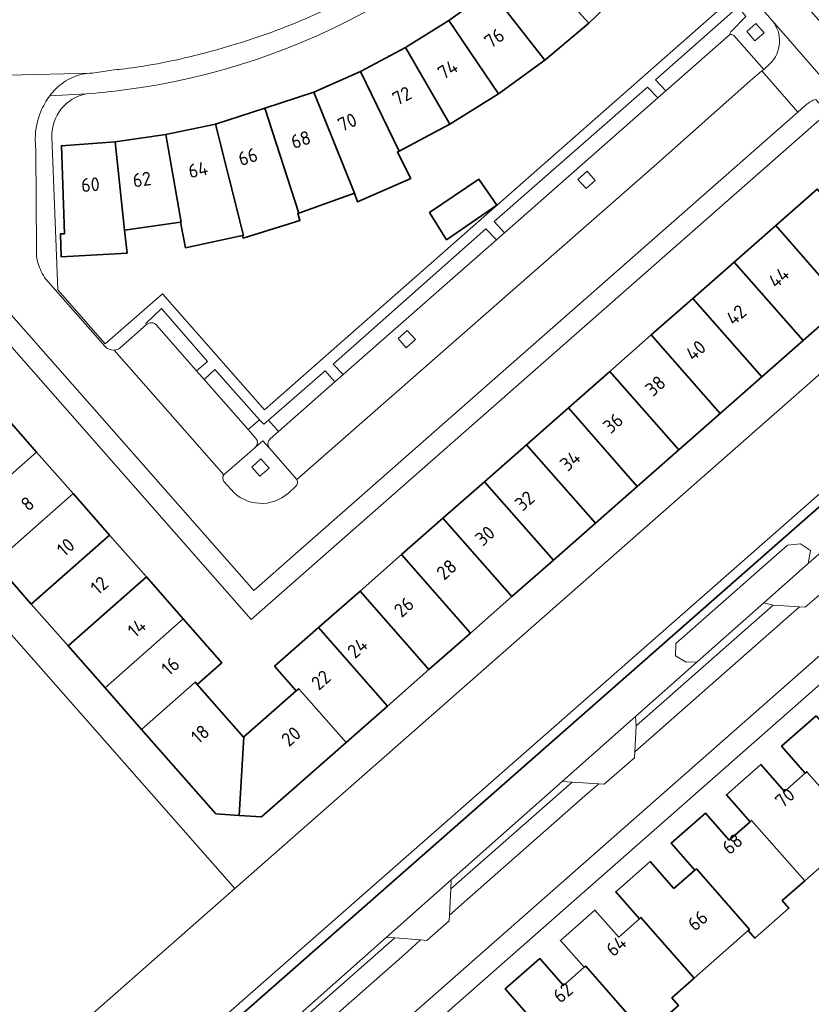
# Model space of a CAD drawing. Extents: x 150256 to 156914, y 461459 to 469481.
# Tile 544 of 656: x 154264 to 154341, y 467739 to 467836. Entities that reach past the tile are written whole.
import ezdxf
from ezdxf.enums import TextEntityAlignment as Align

# ---------------------------------------------------------------- set-up
doc = ezdxf.new("R2010")
doc.units = 0
doc.header["$LTSCALE"] = 0.75
for name, color, linetype, lineweight in [('B-RO-GK-BESCHOEIING-G', 251, 'GK-BESCHOEIING', 35), ('B-RO-GR-GROENVOORZIENING-GV', 251, 'CONTINUOUS', 18), ('B-RO-GR-HAAG-GV', 251, 'CONTINUOUS', 13), ('B-RO-IE-TERREINAFSCHEIDING_KUNSTMATIG_MUUR-G', 251, 'IE-TERREINAFSCHEIDING-KUNSTMATIG-DICHT', 18), ('B-RO-OG-BEBOUWING-GV', 6, 'CONTINUOUS', 35), ('B-RO-OG-BEBOUWING-T18', 1, 'CONTINUOUS', 18), ('B-RO-OG-TERREIN_CULTUURSCHEIDING-GV', 251, 'CONTINUOUS', 18), ('B-RO-OG-WATER_SLOOT-GV', 251, 'CONTINUOUS', 18), ('B-RO-VH-VERHARDING_BETONSTRAATSTEEN-GV', 251, 'CONTINUOUS', 18), ('B-RO-VH-VERHARDING_TEGEL-GV', 251, 'CONTINUOUS', 18)]:
    doc.layers.add(name, color=color, linetype=linetype, lineweight=lineweight)
doc.styles.add('NLCS-ISO-M200-T18', font='NLCS-ISO.ttf', dxfattribs={"height": 360})
doc.linetypes.add('GK-BESCHOEIING', pattern='A,30,-5,[1,NLCS.SHX,S=1,R=0,X=0,Y=0],-5', length=40)
doc.linetypes.add('IE-TERREINAFSCHEIDING-KUNSTMATIG-DICHT', pattern='A,8,-1,[82,NLCS.SHX,S=0.75,R=90,X=0,Y=0],-1', length=10)

msp = doc.modelspace()

# ---------------------------------------------------------------- linework, layer by layer
at = {"layer": 'B-RO-GK-BESCHOEIING-G'}
msp.add_lwpolyline([(154272.106, 467726.787), (154361.518, 467805.362)], dxfattribs=at)
msp.add_lwpolyline([(154272.106, 467726.787), (154361.518, 467805.362)], dxfattribs=at)
at = {"layer": 'B-RO-GR-GROENVOORZIENING-GV'}
for points in [[(154333.074, 467834.241), (154333.245, 467834.577), (154334.713, 467836.092), (154333.968, 467837.029), (154325.883, 467829.894), (154326.903, 467828.813)], [(154333.074, 467834.241), (154333.245, 467834.577), (154334.713, 467836.092), (154333.968, 467837.029), (154325.883, 467829.894), (154326.903, 467828.813)], [(154336.5, 467834.498), (154335.705, 467835.396), (154334.806, 467834.6), (154335.6, 467833.702)], [(154336.5, 467834.498), (154335.705, 467835.396), (154334.806, 467834.6), (154335.6, 467833.702)], [(154326.112, 467828.118), (154325.108, 467829.161), (154310.094, 467816.017), (154311.117, 467814.931)], [(154326.112, 467828.118), (154325.108, 467829.161), (154310.094, 467816.017), (154311.117, 467814.931)], [(154319.999, 467820.049), (154319.204, 467820.947), (154318.305, 467820.151), (154319.099, 467819.253)], [(154319.999, 467820.049), (154319.204, 467820.947), (154318.305, 467820.151), (154319.099, 467819.253)], [(154295.349, 467801.063), (154310.323, 467814.232), (154309.289, 467815.317), (154294.37, 467802.066)], [(154295.349, 467801.063), (154310.323, 467814.232), (154309.289, 467815.317), (154294.37, 467802.066)], [(154302.406, 467804.487), (154301.611, 467805.385), (154300.712, 467804.589), (154301.506, 467803.691)], [(154302.406, 467804.487), (154301.611, 467805.385), (154300.712, 467804.589), (154301.506, 467803.691)], [(154286.055, 467795.672), (154287.176, 467796.647), (154282.793, 467801.565), (154281.763, 467800.577)], [(154286.055, 467795.672), (154287.176, 467796.647), (154282.793, 467801.565), (154281.763, 467800.577)], [(154289.012, 467795.491), (154294.532, 467800.345), (154293.573, 467801.417), (154288.028, 467796.594)], [(154289.012, 467795.491), (154294.532, 467800.345), (154293.573, 467801.417), (154288.028, 467796.594)], [(154288.092, 467791.908), (154287.297, 467792.806), (154286.398, 467792.01), (154287.192, 467791.112)], [(154288.092, 467791.908), (154287.297, 467792.806), (154286.398, 467792.01), (154287.192, 467791.112)]]:
    msp.add_lwpolyline(points, close=True, dxfattribs=at)
for points in [[(154281.011, 467801.437), (154282.085, 467802.326), (154277.565, 467807.533), (154276.03, 467806.05), (154276.119, 467805.952)], [(154281.011, 467801.437), (154282.085, 467802.326), (154277.565, 467807.533), (154276.03, 467806.05), (154276.119, 467805.952)], [(154277.102, 467805.904), (154281.011, 467801.437)], [(154277.102, 467805.904), (154281.011, 467801.437)]]:
    msp.add_lwpolyline(points, dxfattribs=at)
msp.add_lwpolyline([(154276.119, 467805.952, -0.408921), (154277.102, 467805.904)], format="xyb", dxfattribs=at)
msp.add_lwpolyline([(154276.119, 467805.952, -0.408921), (154277.102, 467805.904)], format="xyb", dxfattribs=at)
at = {"layer": 'B-RO-GR-HAAG-GV'}
for points in [[(154333.074, 467834.241), (154333.245, 467834.577), (154334.713, 467836.092), (154333.968, 467837.029), (154325.883, 467829.894), (154326.903, 467828.813)], [(154333.074, 467834.241), (154333.245, 467834.577), (154334.713, 467836.092), (154333.968, 467837.029), (154325.883, 467829.894), (154326.903, 467828.813)], [(154311.117, 467814.931), (154326.112, 467828.118), (154325.108, 467829.161), (154310.094, 467816.017)], [(154311.117, 467814.931), (154326.112, 467828.118), (154325.108, 467829.161), (154310.094, 467816.017)], [(154295.349, 467801.063), (154310.323, 467814.232), (154309.289, 467815.317), (154294.37, 467802.066)], [(154295.349, 467801.063), (154310.323, 467814.232), (154309.289, 467815.317), (154294.37, 467802.066)], [(154281.763, 467800.577), (154286.055, 467795.672), (154287.176, 467796.647), (154282.793, 467801.565)], [(154281.763, 467800.577), (154286.055, 467795.672), (154287.176, 467796.647), (154282.793, 467801.565)], [(154289.012, 467795.491), (154294.532, 467800.345), (154293.573, 467801.417), (154288.028, 467796.594)], [(154289.012, 467795.491), (154294.532, 467800.345), (154293.573, 467801.417), (154288.028, 467796.594)]]:
    msp.add_lwpolyline(points, close=True, dxfattribs=at)
msp.add_lwpolyline([(154277.102, 467805.904), (154281.011, 467801.437), (154282.085, 467802.326), (154277.565, 467807.533), (154276.03, 467806.05), (154276.119, 467805.952)], dxfattribs=at)
msp.add_lwpolyline([(154277.102, 467805.904), (154281.011, 467801.437), (154282.085, 467802.326), (154277.565, 467807.533), (154276.03, 467806.05), (154276.119, 467805.952)], dxfattribs=at)
msp.add_lwpolyline([(154276.119, 467805.952, -0.408921), (154277.102, 467805.904)], format="xyb", dxfattribs=at)
msp.add_lwpolyline([(154276.119, 467805.952, -0.408921), (154277.102, 467805.904)], format="xyb", dxfattribs=at)
at = {"layer": 'B-RO-IE-TERREINAFSCHEIDING_KUNSTMATIG_MUUR-G'}
msp.add_lwpolyline([(154244.198, 467796.833), (154284.754, 467750.81), (154355.058, 467812.634)], dxfattribs=at)
msp.add_lwpolyline([(154244.198, 467796.833), (154284.754, 467750.81), (154355.058, 467812.634)], dxfattribs=at)
at = {"layer": 'B-RO-OG-BEBOUWING-GV'}
for points in [[(154319.371, 467835.414), (154323.384, 467839.295), (154317.163, 467845.31), (154313.57, 467841.826)], [(154319.371, 467835.414), (154323.384, 467839.295), (154317.163, 467845.31), (154313.57, 467841.826)], [(154319.371, 467835.414), (154313.57, 467841.826), (154309.749, 467838.628), (154315.051, 467831.818)], [(154319.371, 467835.414), (154313.57, 467841.826), (154309.749, 467838.628), (154315.051, 467831.818)], [(154305.688, 467835.681), (154310.532, 467828.528), (154315.051, 467831.818), (154309.749, 467838.628)], [(154305.688, 467835.681), (154310.532, 467828.528), (154315.051, 467831.818), (154309.749, 467838.628)], [(154301.447, 467833.035), (154305.779, 467825.553), (154310.532, 467828.528), (154305.688, 467835.681)], [(154301.447, 467833.035), (154305.779, 467825.553), (154310.532, 467828.528), (154305.688, 467835.681)], [(154301.447, 467833.035), (154297.035, 467830.691), (154300.822, 467822.902), (154305.779, 467825.553)], [(154301.447, 467833.035), (154297.035, 467830.691), (154300.822, 467822.902), (154305.779, 467825.553)], [(154300.822, 467822.902), (154297.035, 467830.691), (154292.475, 467828.666), (154296.449, 467818.792), (154296.74, 467817.947), (154301.957, 467820.243), (154300.652, 467822.826)], [(154300.822, 467822.902), (154297.035, 467830.691), (154292.475, 467828.666), (154296.449, 467818.792), (154296.74, 467817.947), (154301.957, 467820.243), (154300.652, 467822.826)], [(154296.449, 467818.792), (154292.475, 467828.666), (154287.673, 467827.105), (154291.006, 467816.85)], [(154296.449, 467818.792), (154292.475, 467828.666), (154287.673, 467827.105), (154291.006, 467816.85)], [(154285.496, 467814.652), (154285.577, 467814.408), (154291.118, 467816.137), (154290.902, 467816.813), (154291.006, 467816.85), (154287.673, 467827.105), (154282.868, 467825.543), (154285.591, 467814.675)], [(154285.496, 467814.652), (154285.577, 467814.408), (154291.118, 467816.137), (154290.902, 467816.813), (154291.006, 467816.85), (154287.673, 467827.105), (154282.868, 467825.543), (154285.591, 467814.675)], [(154285.496, 467814.652), (154285.591, 467814.675), (154282.868, 467825.543), (154277.984, 467824.527), (154279.515, 467815.98), (154279.445, 467815.97), (154279.928, 467813.464)], [(154285.496, 467814.652), (154285.591, 467814.675), (154282.868, 467825.543), (154277.984, 467824.527), (154279.515, 467815.98), (154279.445, 467815.97), (154279.928, 467813.464)], [(154273.965, 467815.186), (154273.047, 467823.815), (154267.787, 467823.445), (154268.086, 467814.838), (154267.69, 467814.815), (154267.768, 467812.568), (154274.203, 467812.949)], [(154273.965, 467815.186), (154273.047, 467823.815), (154267.787, 467823.445), (154268.086, 467814.838), (154267.69, 467814.815), (154267.768, 467812.568), (154274.203, 467812.949)], [(154273.047, 467823.815), (154273.965, 467815.186), (154279.445, 467815.97), (154279.515, 467815.98), (154277.984, 467824.527)], [(154273.047, 467823.815), (154273.965, 467815.186), (154279.445, 467815.97), (154279.515, 467815.98), (154277.984, 467824.527)], [(154310.374, 467817.642), (154308.618, 467820.156), (154303.782, 467816.908), (154305.454, 467814.238)], [(154310.374, 467817.642), (154308.618, 467820.156), (154303.782, 467816.908), (154305.454, 467814.238)], [(154337.642, 467815.629), (154344.378, 467807.956), (154348.432, 467811.523), (154341.698, 467819.196)], [(154337.642, 467815.629), (154344.378, 467807.956), (154348.432, 467811.523), (154341.698, 467819.196)], [(154333.587, 467812.063), (154340.323, 467804.39), (154344.378, 467807.956), (154337.642, 467815.629)], [(154333.587, 467812.063), (154340.323, 467804.39), (154344.378, 467807.956), (154337.642, 467815.629)], [(154329.532, 467808.497), (154336.269, 467800.824), (154340.323, 467804.39), (154333.587, 467812.063)], [(154329.532, 467808.497), (154336.269, 467800.824), (154340.323, 467804.39), (154333.587, 467812.063)], [(154336.269, 467800.824), (154329.532, 467808.497), (154325.477, 467804.93), (154332.214, 467797.257)], [(154336.269, 467800.824), (154329.532, 467808.497), (154325.477, 467804.93), (154332.214, 467797.257)], [(154332.214, 467797.257), (154325.477, 467804.93), (154321.422, 467801.364), (154328.159, 467793.691)], [(154332.214, 467797.257), (154325.477, 467804.93), (154321.422, 467801.364), (154328.159, 467793.691)], [(154328.159, 467793.691), (154321.422, 467801.364), (154317.367, 467797.798), (154324.104, 467790.124)], [(154328.159, 467793.691), (154321.422, 467801.364), (154317.367, 467797.798), (154324.104, 467790.124)], [(154324.104, 467790.124), (154317.367, 467797.798), (154313.267, 467794.192), (154320.005, 467786.518)], [(154324.104, 467790.124), (154317.367, 467797.798), (154313.267, 467794.192), (154320.005, 467786.518)], [(154261.782, 467797.541), (154254.129, 467790.791), (154257.696, 467786.736), (154265.349, 467793.486)], [(154261.782, 467797.541), (154254.129, 467790.791), (154257.696, 467786.736), (154265.349, 467793.486)], [(154320.005, 467786.518), (154313.267, 467794.192), (154309.16, 467790.58), (154315.898, 467782.906)], [(154320.005, 467786.518), (154313.267, 467794.192), (154309.16, 467790.58), (154315.898, 467782.906)], [(154261.276, 467782.667), (154268.93, 467789.416), (154265.349, 467793.486), (154257.696, 467786.736)], [(154261.276, 467782.667), (154268.93, 467789.416), (154265.349, 467793.486), (154257.696, 467786.736)], [(154315.898, 467782.906), (154309.16, 467790.58), (154305.105, 467787.014), (154311.843, 467779.339)], [(154315.898, 467782.906), (154309.16, 467790.58), (154305.105, 467787.014), (154311.843, 467779.339)], [(154268.93, 467789.416), (154261.276, 467782.667), (154264.843, 467778.614), (154272.496, 467785.363)], [(154268.93, 467789.416), (154261.276, 467782.667), (154264.843, 467778.614), (154272.496, 467785.363)], [(154301.05, 467783.447), (154307.788, 467775.773), (154311.843, 467779.339), (154305.105, 467787.014)], [(154301.05, 467783.447), (154307.788, 467775.773), (154311.843, 467779.339), (154305.105, 467787.014)], [(154268.442, 467774.522), (154276.096, 467781.272), (154272.496, 467785.363), (154264.843, 467778.614)], [(154268.442, 467774.522), (154276.096, 467781.272), (154272.496, 467785.363), (154264.843, 467778.614)], [(154296.995, 467779.882), (154303.734, 467772.206), (154307.788, 467775.773), (154301.05, 467783.447)], [(154296.995, 467779.882), (154303.734, 467772.206), (154307.788, 467775.773), (154301.05, 467783.447)], [(154276.096, 467781.272), (154268.442, 467774.522), (154272.056, 467770.415), (154279.71, 467777.164)], [(154276.096, 467781.272), (154268.442, 467774.522), (154272.056, 467770.415), (154279.71, 467777.164)], [(154303.734, 467772.206), (154296.995, 467779.882), (154292.94, 467776.315), (154299.679, 467768.64)], [(154303.734, 467772.206), (154296.995, 467779.882), (154292.94, 467776.315), (154299.679, 467768.64)], [(154275.629, 467766.353), (154280.88, 467770.984), (154281.079, 467770.757), (154283.489, 467772.869), (154279.71, 467777.164), (154272.056, 467770.415)], [(154275.629, 467766.353), (154280.88, 467770.984), (154281.079, 467770.757), (154283.489, 467772.869), (154279.71, 467777.164), (154272.056, 467770.415)], [(154295.624, 467765.073), (154299.679, 467768.64), (154292.94, 467776.315), (154288.638, 467772.532), (154290.753, 467770.124), (154291, 467770.34)], [(154295.624, 467765.073), (154299.679, 467768.64), (154292.94, 467776.315), (154288.638, 467772.532), (154290.753, 467770.124), (154291, 467770.34)], [(154281.079, 467770.757), (154280.88, 467770.984), (154275.629, 467766.353), (154282.894, 467758.096), (154285.178, 467757.951), (154285.635, 467765.634), (154285.599, 467765.602)], [(154281.079, 467770.757), (154280.88, 467770.984), (154275.629, 467766.353), (154282.894, 467758.096), (154285.178, 467757.951), (154285.635, 467765.634), (154285.599, 467765.602)], [(154285.178, 467757.951), (154287.368, 467757.811), (154295.624, 467765.073), (154291, 467770.34), (154290.753, 467770.124), (154285.635, 467765.634)], [(154285.178, 467757.951), (154287.368, 467757.811), (154295.624, 467765.073), (154291, 467770.34), (154290.753, 467770.124), (154285.635, 467765.634)], [(154346.244, 467767.087), (154343.908, 467765.036), (154341.593, 467767.673), (154338.222, 467764.714), (154340.538, 467762.077), (154340.691, 467762.212), (154345.89, 467756.299), (154345.77, 467756.193), (154346.427, 467755.446), (154349.737, 467758.356), (154349.089, 467759.103), (154351.435, 467761.183)], [(154346.244, 467767.087), (154343.908, 467765.036), (154341.593, 467767.673), (154338.222, 467764.714), (154340.538, 467762.077), (154340.691, 467762.212), (154345.89, 467756.299), (154345.77, 467756.193), (154346.427, 467755.446), (154349.737, 467758.356), (154349.089, 467759.103), (154351.435, 467761.183)], [(154345.77, 467756.193), (154345.89, 467756.299), (154340.691, 467762.212), (154340.538, 467762.077), (154338.501, 467760.289), (154336.186, 467762.926), (154332.819, 467759.97), (154335.135, 467757.333), (154335.281, 467757.461), (154340.484, 467751.544)], [(154345.77, 467756.193), (154345.89, 467756.299), (154340.691, 467762.212), (154340.538, 467762.077), (154338.501, 467760.289), (154336.186, 467762.926), (154332.819, 467759.97), (154335.135, 467757.333), (154335.281, 467757.461), (154340.484, 467751.544)], [(154329.725, 467752.583), (154329.88, 467752.719), (154335.078, 467746.79), (154334.949, 467746.677), (154335.606, 467745.93), (154338.941, 467748.862), (154338.284, 467749.609), (154340.484, 467751.544), (154335.281, 467757.461), (154335.135, 467757.333), (154333.091, 467755.538), (154330.775, 467758.176), (154327.409, 467755.22)], [(154329.725, 467752.583), (154329.88, 467752.719), (154335.078, 467746.79), (154334.949, 467746.677), (154335.606, 467745.93), (154338.941, 467748.862), (154338.284, 467749.609), (154340.484, 467751.544), (154335.281, 467757.461), (154335.135, 467757.333), (154333.091, 467755.538), (154330.775, 467758.176), (154327.409, 467755.22)], [(154334.949, 467746.677), (154335.078, 467746.79), (154329.88, 467752.719), (154329.725, 467752.583), (154327.695, 467750.801), (154325.38, 467753.438), (154322.006, 467750.476), (154324.322, 467747.839), (154324.467, 467747.966), (154329.669, 467742.035)], [(154334.949, 467746.677), (154335.078, 467746.79), (154329.88, 467752.719), (154329.725, 467752.583), (154327.695, 467750.801), (154325.38, 467753.438), (154322.006, 467750.476), (154324.322, 467747.839), (154324.467, 467747.966), (154329.669, 467742.035)], [(154324.128, 467737.161), (154324.785, 467736.414), (154328.126, 467739.353), (154327.469, 467740.1), (154329.669, 467742.035), (154324.467, 467747.966), (154324.322, 467747.839), (154322.285, 467746.05), (154319.969, 467748.688), (154316.595, 467745.726), (154318.911, 467743.088), (154319.059, 467743.217), (154324.264, 467737.281)], [(154324.128, 467737.161), (154324.785, 467736.414), (154328.126, 467739.353), (154327.469, 467740.1), (154329.669, 467742.035), (154324.467, 467747.966), (154324.322, 467747.839), (154322.285, 467746.05), (154319.969, 467748.688), (154316.595, 467745.726), (154318.911, 467743.088), (154319.059, 467743.217), (154324.264, 467737.281)], [(154324.128, 467737.161), (154324.264, 467737.281), (154319.059, 467743.217), (154318.911, 467743.088), (154316.874, 467741.3), (154314.559, 467743.938), (154311.177, 467740.969), (154313.493, 467738.331), (154313.648, 467738.467), (154318.857, 467732.527), (154318.721, 467732.407), (154319.378, 467731.66), (154322.712, 467734.592), (154322.055, 467735.339)], [(154324.128, 467737.161), (154324.264, 467737.281), (154319.059, 467743.217), (154318.911, 467743.088), (154316.874, 467741.3), (154314.559, 467743.938), (154311.177, 467740.969), (154313.493, 467738.331), (154313.648, 467738.467), (154318.857, 467732.527), (154318.721, 467732.407), (154319.378, 467731.66), (154322.712, 467734.592), (154322.055, 467735.339)]]:
    msp.add_lwpolyline(points, close=True, dxfattribs=at)
at = {"layer": 'B-RO-OG-TERREIN_CULTUURSCHEIDING-GV'}
for points in [[(154336.486, 467778.728), (154337.4, 467778.496), (154339.972, 467778.337), (154340.538, 467778.302), (154343.475, 467780.87), (154343.516, 467781.49), (154343.684, 467784.023), (154343.645, 467785.072), (154340.824, 467782.572)], [(154336.486, 467778.728), (154337.4, 467778.496), (154339.972, 467778.337), (154340.538, 467778.302), (154343.475, 467780.87), (154343.516, 467781.49), (154343.684, 467784.023), (154343.645, 467785.072), (154340.824, 467782.572)], [(154317.743, 467761.201), (154320.334, 467761.033), (154320.879, 467760.998), (154323.821, 467763.566), (154323.853, 467764.16), (154323.991, 467766.699), (154323.932, 467767.607), (154316.773, 467761.264)], [(154317.743, 467761.201), (154320.334, 467761.033), (154320.879, 467760.998), (154323.821, 467763.566), (154323.853, 467764.16), (154323.991, 467766.699), (154323.932, 467767.607), (154316.773, 467761.264)], [(154305.856, 467750.749), (154305.901, 467751.631), (154299.554, 467746.009), (154300.398, 467745.957), (154302.906, 467745.769), (154303.515, 467745.723), (154305.699, 467747.646), (154305.727, 467748.199)], [(154305.856, 467750.749), (154305.901, 467751.631), (154299.554, 467746.009), (154300.398, 467745.957), (154302.906, 467745.769), (154303.515, 467745.723), (154305.699, 467747.646), (154305.727, 467748.199)]]:
    msp.add_lwpolyline(points, close=True, dxfattribs=at)
at = {"layer": 'B-RO-OG-WATER_SLOOT-GV'}
for points in [[(154272.069, 467520.952), (154271.137, 467715.086), (154272.163, 467715.082), (154272.143, 467718.915), (154272.132, 467721.114), (154272.131, 467721.384), (154271.036, 467721.384), (154270.983, 467727.105), (154360.899, 467806.052), (154360.836, 467806.144), (154355.058, 467812.634), (154284.754, 467750.81), (154261.914, 467730.725), (154262.223, 467728.691), (154262.679, 467725.21), (154263.065, 467721.72), (154262.916, 467721.705), (154262.933, 467720.924), (154262.939, 467720.582), (154263.042, 467715.329), (154263.046, 467715.114), (154263.051, 467714.022), (154261.342, 467713.989), (154259.86, 467713.96)], [(154272.069, 467520.952), (154271.137, 467715.086), (154272.163, 467715.082), (154272.143, 467718.915), (154272.132, 467721.114), (154272.131, 467721.384), (154271.036, 467721.384), (154270.983, 467727.105), (154360.899, 467806.052), (154360.836, 467806.144), (154355.058, 467812.634), (154284.754, 467750.81), (154261.914, 467730.725), (154262.223, 467728.691), (154262.679, 467725.21), (154263.065, 467721.72), (154262.916, 467721.705), (154262.933, 467720.924), (154262.939, 467720.582), (154263.042, 467715.329), (154263.046, 467715.114), (154263.051, 467714.022), (154261.342, 467713.989), (154259.86, 467713.96)], [(154361.518, 467805.362), (154272.106, 467726.787), (154272.131, 467721.384), (154272.132, 467721.114), (154277.202, 467721.323), (154276.472, 467723.867), (154276.238, 467724.932), (154276.502, 467725.523), (154276.812, 467725.86), (154287.683, 467735.492), (154299.554, 467746.009), (154305.901, 467751.631), (154316.773, 467761.264), (154323.932, 467767.607), (154329.97, 467772.956), (154328.888, 467772.932), (154327.854, 467773.557), (154327.889, 467774.745), (154338.809, 467784.386), (154340.054, 467784.511), (154341.035, 467783.848), (154340.824, 467782.572), (154343.645, 467785.072)], [(154361.518, 467805.362), (154272.106, 467726.787), (154272.131, 467721.384), (154272.132, 467721.114), (154277.202, 467721.323), (154276.472, 467723.867), (154276.238, 467724.932), (154276.502, 467725.523), (154276.812, 467725.86), (154287.683, 467735.492), (154299.554, 467746.009), (154305.901, 467751.631), (154316.773, 467761.264), (154323.932, 467767.607), (154329.97, 467772.956), (154328.888, 467772.932), (154327.854, 467773.557), (154327.889, 467774.745), (154338.809, 467784.386), (154340.054, 467784.511), (154341.035, 467783.848), (154340.824, 467782.572), (154343.645, 467785.072)], [(154261.914, 467730.725), (154284.754, 467750.81), (154244.198, 467796.833)], [(154261.914, 467730.725), (154284.754, 467750.81), (154244.198, 467796.833)]]:
    msp.add_lwpolyline(points, dxfattribs=at)
for points in [[(154361.518, 467805.362), (154360.899, 467806.052), (154270.983, 467727.105), (154271.036, 467721.384), (154272.131, 467721.384), (154272.106, 467726.787)], [(154361.518, 467805.362), (154360.899, 467806.052), (154270.983, 467727.105), (154271.036, 467721.384), (154272.131, 467721.384), (154272.106, 467726.787)], [(154340.824, 467782.572), (154341.035, 467783.848), (154340.054, 467784.511), (154338.809, 467784.386), (154327.889, 467774.745), (154327.854, 467773.557), (154328.888, 467772.932), (154329.97, 467772.956), (154336.486, 467778.728)], [(154340.824, 467782.572), (154341.035, 467783.848), (154340.054, 467784.511), (154338.809, 467784.386), (154327.889, 467774.745), (154327.854, 467773.557), (154328.888, 467772.932), (154329.97, 467772.956), (154336.486, 467778.728)]]:
    msp.add_lwpolyline(points, close=True, dxfattribs=at)
at = {"layer": 'B-RO-VH-VERHARDING_BETONSTRAATSTEEN-GV'}
for points in [[(154317.393, 467855.956), (154318.616, 467854.56), (154333.296, 467837.795), (154333.968, 467837.029), (154334.713, 467836.092), (154333.245, 467834.577), (154333.074, 467834.241)], [(154317.393, 467855.956), (154318.616, 467854.56), (154333.296, 467837.795), (154333.968, 467837.029), (154334.713, 467836.092), (154333.245, 467834.577), (154333.074, 467834.241)], [(154337.299, 467835.683), (154337.29, 467835.694), (154319.799, 467855.618), (154319.781, 467855.636)], [(154337.299, 467835.683), (154337.29, 467835.694), (154319.799, 467855.618), (154319.781, 467855.636)], [(154333.296, 467837.795), (154287.66, 467797.608), (154277.688, 467808.957), (154272.083, 467804.053), (154267.452, 467809.336), (154266.851, 467824.326)], [(154333.296, 467837.795), (154287.66, 467797.608), (154277.688, 467808.957), (154272.083, 467804.053), (154267.452, 467809.336), (154266.851, 467824.326)], [(154273.533, 467803.667), (154276.119, 467805.952), (154276.03, 467806.05), (154277.565, 467807.533), (154282.085, 467802.326), (154281.011, 467801.437), (154281.763, 467800.577), (154282.793, 467801.565), (154287.176, 467796.647), (154287.575, 467796.199), (154288.028, 467796.594), (154293.573, 467801.417), (154294.532, 467800.345), (154295.349, 467801.063), (154294.37, 467802.066), (154309.289, 467815.317), (154310.323, 467814.232), (154311.117, 467814.931), (154310.094, 467816.017), (154325.108, 467829.161), (154326.112, 467828.118), (154326.903, 467828.813), (154325.883, 467829.894), (154333.968, 467837.029)], [(154273.533, 467803.667), (154276.119, 467805.952), (154276.03, 467806.05), (154277.565, 467807.533), (154282.085, 467802.326), (154281.011, 467801.437), (154281.763, 467800.577), (154282.793, 467801.565), (154287.176, 467796.647), (154287.575, 467796.199), (154288.028, 467796.594), (154293.573, 467801.417), (154294.532, 467800.345), (154295.349, 467801.063), (154294.37, 467802.066), (154309.289, 467815.317), (154310.323, 467814.232), (154311.117, 467814.931), (154310.094, 467816.017), (154325.108, 467829.161), (154326.112, 467828.118), (154326.903, 467828.813), (154325.883, 467829.894), (154333.968, 467837.029)], [(154344.726, 467827.154), (154337.299, 467835.683)], [(154344.726, 467827.154), (154337.299, 467835.683)], [(154288.123, 467793.861), (154288.157, 467793.821), (154290.779, 467790.844), (154290.811, 467790.792), (154325.972, 467821.635), (154335.14, 467829.777), (154336.292, 467830.755), (154336.473, 467830.91), (154333.536, 467834.225)], [(154288.123, 467793.861), (154288.157, 467793.821), (154290.779, 467790.844), (154290.811, 467790.792), (154325.972, 467821.635), (154335.14, 467829.777), (154336.292, 467830.755), (154336.473, 467830.91), (154333.536, 467834.225)], [(154333.074, 467834.241), (154326.903, 467828.813), (154326.112, 467828.118), (154311.117, 467814.931), (154310.323, 467814.232), (154295.349, 467801.063), (154294.532, 467800.345)], [(154333.074, 467834.241), (154326.903, 467828.813), (154326.112, 467828.118), (154311.117, 467814.931), (154310.323, 467814.232), (154295.349, 467801.063), (154294.532, 467800.345)], [(154333.536, 467834.225), (154336.473, 467830.91), (154337.057, 467831.44)], [(154333.536, 467834.225), (154336.473, 467830.91), (154337.057, 467831.44)], [(154253.935, 467831.414), (154255.375, 467831.173), (154255.42, 467831.168), (154262.594, 467830.355), (154270.777, 467830.542), (154270.785, 467830.542), (154270.826, 467830.543), (154272.707, 467830.828)], [(154253.935, 467831.414), (154255.375, 467831.173), (154255.42, 467831.168), (154262.594, 467830.355), (154270.777, 467830.542), (154270.785, 467830.542), (154270.826, 467830.543), (154272.707, 467830.828)], [(154337.057, 467831.44), (154336.473, 467830.91), (154336.292, 467830.755), (154339.794, 467826.728), (154340.505, 467827.353)], [(154337.057, 467831.44), (154336.473, 467830.91), (154336.292, 467830.755), (154339.794, 467826.728), (154340.505, 467827.353)], [(154270.777, 467830.542), (154262.594, 467830.355), (154255.42, 467831.168), (154255.375, 467831.173)], [(154270.777, 467830.542), (154262.594, 467830.355), (154255.42, 467831.168), (154255.375, 467831.173)], [(154261.921, 467807.994), (154286.595, 467779.952), (154307.778, 467798.551), (154339.794, 467826.728), (154336.292, 467830.755), (154335.14, 467829.777), (154325.972, 467821.635), (154290.811, 467790.792)], [(154261.921, 467807.994), (154286.595, 467779.952), (154307.778, 467798.551), (154339.794, 467826.728), (154336.292, 467830.755), (154335.14, 467829.777), (154325.972, 467821.635), (154290.811, 467790.792)], [(154272.707, 467830.828), (154270.826, 467830.543), (154270.785, 467830.542), (154270.777, 467830.542)], [(154272.707, 467830.828), (154270.826, 467830.543), (154270.785, 467830.542), (154270.777, 467830.542)], [(154270.229, 467828.519), (154266.66, 467828.333)], [(154266.66, 467828.333), (154270.229, 467828.519)], [(154270.229, 467828.519), (154266.66, 467828.333)], [(154266.66, 467828.333), (154270.229, 467828.519)], [(154254.461, 467805.861), (154258.177, 467809.116), (154286.34, 467777.107), (154342.7, 467826.671), (154341.557, 467827.97), (154341.451, 467827.934)], [(154254.461, 467805.861), (154258.177, 467809.116), (154286.34, 467777.107), (154342.7, 467826.671), (154341.557, 467827.97), (154341.451, 467827.934)], [(154340.505, 467827.353), (154339.794, 467826.728), (154307.778, 467798.551), (154286.595, 467779.952), (154261.921, 467807.994)], [(154340.505, 467827.353), (154339.794, 467826.728), (154307.778, 467798.551), (154286.595, 467779.952), (154261.921, 467807.994)], [(154265.234, 467824.142), (154265.283, 467822.898), (154265.35, 467813.318)], [(154265.35, 467813.318), (154265.283, 467822.898), (154265.234, 467824.142)], [(154265.234, 467824.142), (154265.283, 467822.898), (154265.35, 467813.318)], [(154265.35, 467813.318), (154265.283, 467822.898), (154265.234, 467824.142)], [(154266.274, 467810.382), (154272.048, 467803.826)], [(154272.048, 467803.826), (154266.274, 467810.382)], [(154266.274, 467810.382), (154272.048, 467803.826)], [(154272.048, 467803.826), (154266.274, 467810.382)], [(154276.119, 467805.952), (154273.533, 467803.667)], [(154276.119, 467805.952), (154273.533, 467803.667)], [(154286.798, 467794.823), (154286.055, 467795.672), (154281.763, 467800.577), (154281.011, 467801.437), (154277.102, 467805.904)], [(154286.798, 467794.823), (154286.055, 467795.672), (154281.763, 467800.577), (154281.011, 467801.437), (154277.102, 467805.904)], [(154272.954, 467803.453), (154283.665, 467791.239)], [(154283.665, 467791.239), (154272.954, 467803.453)], [(154272.954, 467803.453), (154283.665, 467791.239)], [(154283.665, 467791.239), (154272.954, 467803.453)], [(154294.532, 467800.345), (154289.012, 467795.491), (154288.202, 467794.778)], [(154294.532, 467800.345), (154289.012, 467795.491), (154288.202, 467794.778)], [(154287.176, 467796.647), (154286.055, 467795.672), (154286.798, 467794.823)], [(154287.176, 467796.647), (154286.055, 467795.672), (154286.798, 467794.823)], [(154288.202, 467794.778), (154289.012, 467795.491), (154288.028, 467796.594), (154287.575, 467796.199), (154287.176, 467796.647)], [(154288.202, 467794.778), (154289.012, 467795.491), (154288.028, 467796.594), (154287.575, 467796.199), (154287.176, 467796.647)], [(154288.123, 467793.861), (154287.487, 467794.582), (154286.767, 467793.951), (154286.701, 467793.894), (154283.731, 467791.307)], [(154288.123, 467793.861), (154287.487, 467794.582), (154286.767, 467793.951), (154286.701, 467793.894), (154283.731, 467791.307)], [(154283.731, 467791.307), (154286.701, 467793.894), (154286.767, 467793.951)], [(154283.731, 467791.307), (154286.701, 467793.894), (154286.767, 467793.951)], [(154286.767, 467793.951), (154287.487, 467794.582), (154288.123, 467793.861)], [(154286.767, 467793.951), (154287.487, 467794.582), (154288.123, 467793.861)], [(154290.811, 467790.792), (154290.779, 467790.844), (154288.157, 467793.821), (154288.123, 467793.861)], [(154290.811, 467790.792), (154290.779, 467790.844), (154288.157, 467793.821), (154288.123, 467793.861)], [(154283.687, 467790.609), (154284.383, 467789.81)], [(154284.383, 467789.81), (154283.687, 467790.609)], [(154283.687, 467790.609), (154284.383, 467789.81)], [(154284.383, 467789.81), (154283.687, 467790.609)], [(154343.475, 467780.87), (154340.538, 467778.302), (154339.972, 467778.337), (154323.853, 467764.16), (154323.821, 467763.566), (154320.879, 467760.998), (154320.334, 467761.033), (154318.967, 467759.857), (154307.176, 467749.462), (154305.727, 467748.199), (154305.699, 467747.646), (154303.515, 467745.723), (154302.906, 467745.769), (154301.643, 467744.608), (154289.625, 467734.026), (154287.615, 467732.314), (154287.572, 467731.696), (154284.78, 467729.256), (154287.767, 467725.902), (154361.612, 467790.906)], [(154343.475, 467780.87), (154340.538, 467778.302), (154339.972, 467778.337), (154323.853, 467764.16), (154323.821, 467763.566), (154320.879, 467760.998), (154320.334, 467761.033), (154318.967, 467759.857), (154307.176, 467749.462), (154305.727, 467748.199), (154305.699, 467747.646), (154303.515, 467745.723), (154302.906, 467745.769), (154301.643, 467744.608), (154289.625, 467734.026), (154287.615, 467732.314), (154287.572, 467731.696), (154284.78, 467729.256), (154287.767, 467725.902), (154361.612, 467790.906)], [(154289.987, 467789.472), (154290.691, 467790.1)], [(154290.691, 467790.1), (154289.987, 467789.472)], [(154289.987, 467789.472), (154290.691, 467790.1)], [(154290.691, 467790.1), (154289.987, 467789.472)]]:
    msp.add_lwpolyline(points, dxfattribs=at)
for points in [[(154273.94, 467828.894, 0.199082), (154318.616, 467854.56)], [(154273.94, 467828.894, 0.199082), (154318.616, 467854.56)], [(154293.665, 467836.763, -0.01829), (154289.615, 467835.023)], [(154289.615, 467835.023, 0.01829), (154293.665, 467836.763)], [(154293.665, 467836.763, -0.01829), (154289.615, 467835.023)], [(154289.615, 467835.023, 0.01829), (154293.665, 467836.763)], [(154337.299, 467835.683, -0.392177), (154337.057, 467831.44)], [(154337.057, 467831.44, 0.392177), (154337.299, 467835.683)], [(154337.299, 467835.683, -0.392177), (154337.057, 467831.44)], [(154337.057, 467831.44, 0.392177), (154337.299, 467835.683)], [(154289.615, 467835.023, -0.01828), (154285.005, 467833.425)], [(154285.005, 467833.425, 0.01828), (154289.615, 467835.023)], [(154289.615, 467835.023, -0.01828), (154285.005, 467833.425)], [(154285.005, 467833.425, 0.01828), (154289.615, 467835.023)], [(154333.536, 467834.225, 0.398241), (154333.074, 467834.241)], [(154333.074, 467834.241, -0.398241), (154333.536, 467834.225)], [(154333.536, 467834.225, 0.398241), (154333.074, 467834.241)], [(154333.074, 467834.241, -0.398241), (154333.536, 467834.225)], [(154285.005, 467833.425, -0.01625), (154279.832, 467832.023)], [(154279.832, 467832.023, 0.01625), (154285.005, 467833.425)], [(154285.005, 467833.425, -0.01625), (154279.832, 467832.023)], [(154279.832, 467832.023, 0.01625), (154285.005, 467833.425)], [(154279.832, 467832.023, -0.016603), (154276.289, 467831.308)], [(154276.289, 467831.308, 0.016603), (154279.832, 467832.023)], [(154279.832, 467832.023, -0.016603), (154276.289, 467831.308)], [(154276.289, 467831.308, 0.016603), (154279.832, 467832.023)], [(154268.889, 467830.129, -0.095914), (154270.777, 467830.542)], [(154270.777, 467830.542, 0.095914), (154268.889, 467830.129)], [(154268.889, 467830.129, -0.095914), (154270.777, 467830.542)], [(154270.777, 467830.542, 0.095914), (154268.889, 467830.129)], [(154273.7, 467830.937, -0.005085), (154272.707, 467830.828)], [(154272.707, 467830.828, 0.005085), (154273.7, 467830.937)], [(154273.7, 467830.937, -0.005085), (154272.707, 467830.828)], [(154272.707, 467830.828, 0.005085), (154273.7, 467830.937)], [(154276.289, 467831.308, -0.012004), (154273.7, 467830.937)], [(154273.7, 467830.937, 0.012004), (154276.289, 467831.308)], [(154276.289, 467831.308, -0.012004), (154273.7, 467830.937)], [(154273.7, 467830.937, 0.012004), (154276.289, 467831.308)], [(154267.252, 467829.015, -0.097773), (154268.889, 467830.129)], [(154268.889, 467830.129, 0.097773), (154267.252, 467829.015)], [(154267.252, 467829.015, -0.097773), (154268.889, 467830.129)], [(154268.889, 467830.129, 0.097773), (154267.252, 467829.015)], [(154266.66, 467828.333, -0.032914), (154267.252, 467829.015)], [(154267.252, 467829.015, 0.032914), (154266.66, 467828.333)], [(154266.66, 467828.333, -0.032914), (154267.252, 467829.015)], [(154267.252, 467829.015, 0.032914), (154266.66, 467828.333)], [(154266.851, 467824.326, -0.363605), (154270.229, 467828.519)], [(154266.851, 467824.326, -0.363605), (154270.229, 467828.519)], [(154270.229, 467828.519, 0.013739), (154273.94, 467828.894)], [(154270.229, 467828.519, 0.013739), (154273.94, 467828.894)], [(154266.66, 467828.333, 0.064575), (154265.765, 467826.776)], [(154265.765, 467826.776, -0.064575), (154266.66, 467828.333)], [(154266.66, 467828.333, 0.064575), (154265.765, 467826.776)], [(154265.765, 467826.776, -0.064575), (154266.66, 467828.333)], [(154341.451, 467827.934, 0.097782), (154340.505, 467827.353)], [(154340.505, 467827.353, -0.097782), (154341.451, 467827.934)], [(154341.451, 467827.934, 0.097782), (154340.505, 467827.353)], [(154340.505, 467827.353, -0.097782), (154341.451, 467827.934)], [(154265.765, 467826.776, 0.096855), (154265.234, 467824.142)], [(154265.234, 467824.142, -0.096855), (154265.765, 467826.776)], [(154265.765, 467826.776, 0.096855), (154265.234, 467824.142)], [(154265.234, 467824.142, -0.096855), (154265.765, 467826.776)], [(154265.35, 467813.318, 0.045554), (154265.368, 467812.616)], [(154265.368, 467812.616, -0.045554), (154265.35, 467813.318)], [(154265.35, 467813.318, 0.045554), (154265.368, 467812.616)], [(154265.368, 467812.616, -0.045554), (154265.35, 467813.318)], [(154265.368, 467812.616, 0.045203), (154265.507, 467811.927)], [(154265.507, 467811.927, -0.045203), (154265.368, 467812.616)], [(154265.368, 467812.616, 0.045203), (154265.507, 467811.927)], [(154265.507, 467811.927, -0.045203), (154265.368, 467812.616)], [(154265.507, 467811.927, 0.044886), (154265.819, 467811.125)], [(154265.819, 467811.125, -0.044886), (154265.507, 467811.927)], [(154265.507, 467811.927, 0.044886), (154265.819, 467811.125)], [(154265.819, 467811.125, -0.044886), (154265.507, 467811.927)], [(154265.819, 467811.125, 0.050003), (154266.274, 467810.382)], [(154266.274, 467810.382, -0.050003), (154265.819, 467811.125)], [(154265.819, 467811.125, 0.050003), (154266.274, 467810.382)], [(154266.274, 467810.382, -0.050003), (154265.819, 467811.125)], [(154277.102, 467805.904, 0.408921), (154276.119, 467805.952)], [(154277.102, 467805.904, 0.408921), (154276.119, 467805.952)], [(154272.048, 467803.826, 0.235219), (154272.954, 467803.453)], [(154272.954, 467803.453, -0.235219), (154272.048, 467803.826)], [(154272.048, 467803.826, 0.235219), (154272.954, 467803.453)], [(154272.954, 467803.453, -0.235219), (154272.048, 467803.826)], [(154273.533, 467803.667, -0.142013), (154272.954, 467803.453)], [(154272.954, 467803.453, 0.142013), (154273.533, 467803.667)], [(154273.533, 467803.667, -0.142013), (154272.954, 467803.453)], [(154272.954, 467803.453, 0.142013), (154273.533, 467803.667)], [(154286.767, 467793.951, 0.395631), (154286.798, 467794.823)], [(154286.798, 467794.823, -0.395631), (154286.767, 467793.951)], [(154286.767, 467793.951, 0.395631), (154286.798, 467794.823)], [(154286.798, 467794.823, -0.395631), (154286.767, 467793.951)], [(154288.123, 467793.861, -0.382841), (154288.202, 467794.778)], [(154288.202, 467794.778, 0.382841), (154288.123, 467793.861)], [(154288.123, 467793.861, -0.382841), (154288.202, 467794.778)], [(154288.202, 467794.778, 0.382841), (154288.123, 467793.861)], [(154283.665, 467791.239, 0.365078), (154283.687, 467790.609)], [(154283.687, 467790.609, -0.365078), (154283.665, 467791.239)], [(154283.665, 467791.239, 0.365078), (154283.687, 467790.609)], [(154283.687, 467790.609, -0.365078), (154283.665, 467791.239)], [(154283.665, 467791.239, -0.059688), (154283.731, 467791.307)], [(154283.731, 467791.307, 0.059688), (154283.665, 467791.239)], [(154283.665, 467791.239, -0.059688), (154283.731, 467791.307)], [(154283.731, 467791.307, 0.059688), (154283.665, 467791.239)], [(154290.691, 467790.1, 0.352525), (154290.811, 467790.792)], [(154290.811, 467790.792, -0.352525), (154290.691, 467790.1)], [(154290.691, 467790.1, 0.352525), (154290.811, 467790.792)], [(154290.811, 467790.792, -0.352525), (154290.691, 467790.1)], [(154284.383, 467789.81, 0.418991), (154289.987, 467789.472)], [(154289.987, 467789.472, -0.418991), (154284.383, 467789.81)], [(154284.383, 467789.81, 0.418991), (154289.987, 467789.472)], [(154289.987, 467789.472, -0.418991), (154284.383, 467789.81)]]:
    msp.add_lwpolyline(points, format="xyb", dxfattribs=at)
for points in [[(154336.5, 467834.498), (154335.6, 467833.702), (154334.806, 467834.6), (154335.705, 467835.396)], [(154336.5, 467834.498), (154335.6, 467833.702), (154334.806, 467834.6), (154335.705, 467835.396)], [(154319.999, 467820.049), (154319.099, 467819.253), (154318.305, 467820.151), (154319.204, 467820.947)], [(154319.999, 467820.049), (154319.099, 467819.253), (154318.305, 467820.151), (154319.204, 467820.947)], [(154302.406, 467804.487), (154301.506, 467803.691), (154300.712, 467804.589), (154301.611, 467805.385)], [(154302.406, 467804.487), (154301.506, 467803.691), (154300.712, 467804.589), (154301.611, 467805.385)], [(154288.092, 467791.908), (154287.192, 467791.112), (154286.398, 467792.01), (154287.297, 467792.806)], [(154288.092, 467791.908), (154287.192, 467791.112), (154286.398, 467792.01), (154287.297, 467792.806)]]:
    msp.add_lwpolyline(points, close=True, dxfattribs=at)
at = {"layer": 'B-RO-VH-VERHARDING_TEGEL-GV'}
for points in [[(154321.625, 467858.804), (154320.163, 467860.475), (154318.203, 467857.466), (154319.781, 467855.636), (154319.799, 467855.618), (154337.29, 467835.694), (154337.299, 467835.683), (154344.726, 467827.154), (154356.412, 467813.839), (154356.413, 467813.84), (154358.993, 467816.135), (154347.373, 467829.431), (154340.208, 467837.605)], [(154321.625, 467858.804), (154320.163, 467860.475), (154318.203, 467857.466), (154319.781, 467855.636), (154319.799, 467855.618), (154337.29, 467835.694), (154337.299, 467835.683), (154344.726, 467827.154), (154356.412, 467813.839), (154356.413, 467813.84), (154358.993, 467816.135), (154347.373, 467829.431), (154340.208, 467837.605)], [(154339.972, 467778.337), (154337.4, 467778.496), (154323.991, 467766.699), (154323.853, 467764.16)], [(154339.972, 467778.337), (154337.4, 467778.496), (154323.991, 467766.699), (154323.853, 467764.16)], [(154337.4, 467778.496), (154336.486, 467778.728), (154329.97, 467772.956), (154323.932, 467767.607), (154323.991, 467766.699)], [(154337.4, 467778.496), (154336.486, 467778.728), (154329.97, 467772.956), (154323.932, 467767.607), (154323.991, 467766.699)], [(154317.743, 467761.201), (154305.856, 467750.749), (154305.727, 467748.199), (154307.176, 467749.462), (154318.967, 467759.857), (154320.334, 467761.033)], [(154317.743, 467761.201), (154305.856, 467750.749), (154305.727, 467748.199), (154307.176, 467749.462), (154318.967, 467759.857), (154320.334, 467761.033)], [(154305.856, 467750.749), (154317.743, 467761.201), (154316.773, 467761.264), (154305.901, 467751.631)], [(154305.856, 467750.749), (154317.743, 467761.201), (154316.773, 467761.264), (154305.901, 467751.631)], [(154287.79, 467734.842), (154287.615, 467732.314), (154289.625, 467734.026), (154301.643, 467744.608), (154302.906, 467745.769), (154300.398, 467745.957)], [(154287.79, 467734.842), (154287.615, 467732.314), (154289.625, 467734.026), (154301.643, 467744.608), (154302.906, 467745.769), (154300.398, 467745.957)], [(154300.398, 467745.957), (154299.554, 467746.009), (154287.683, 467735.492), (154287.79, 467734.842)], [(154300.398, 467745.957), (154299.554, 467746.009), (154287.683, 467735.492), (154287.79, 467734.842)]]:
    msp.add_lwpolyline(points, close=True, dxfattribs=at)
msp.add_lwpolyline([(154361.376, 467787.857), (154365.26, 467791.279), (154363.839, 467792.874), (154361.612, 467790.906), (154287.767, 467725.902), (154285.811, 467724.18), (154285.658, 467724.033), (154287.031, 467722.422), (154342.553, 467771.285), (154343.978, 467772.544), (154355.867, 467783.006)], dxfattribs=at)
msp.add_lwpolyline([(154361.376, 467787.857), (154365.26, 467791.279), (154363.839, 467792.874), (154361.612, 467790.906), (154287.767, 467725.902), (154285.811, 467724.18), (154285.658, 467724.033), (154287.031, 467722.422), (154342.553, 467771.285), (154343.978, 467772.544), (154355.867, 467783.006)], dxfattribs=at)

# ---------------------------------------------------------------- texts
at = {"layer": 'B-RO-OG-BEBOUWING-T18', "style": 'NLCS-ISO-M200-T18'}
for s, rotation, p in [('76', 36, (154310.13, 467833.962)), ('76', 36, (154310.13, 467833.962)), ('74', 32, (154305.576, 467830.897)), ('74', 32, (154305.576, 467830.897)), ('72', 28, (154301.094, 467828.318)), ('72', 28, (154301.094, 467828.318)), ('70', 24, (154295.749, 467825.743)), ('70', 24, (154295.749, 467825.743)), ('68', 18, (154291.193, 467824.043)), ('68', 18, (154291.193, 467824.043)), ('66', 18, (154286.025, 467822.363)), ('66', 18, (154286.025, 467822.363)), ('64', 11.8, (154281.155, 467821.101)), ('64', 11.8, (154281.155, 467821.101)), ('62', 8.2, (154275.667, 467820.151)), ('62', 8.2, (154275.667, 467820.151)), ('60', 4, (154270.623, 467819.635)), ('60', 4, (154270.623, 467819.635)), ('44', 41.3, (154337.94, 467810.564)), ('44', 41.3, (154337.94, 467810.564)), ('42', 41.3, (154333.774, 467806.901)), ('42', 41.3, (154333.774, 467806.901)), ('40', 41.3, (154329.818, 467803.421)), ('40', 41.3, (154329.818, 467803.421)), ('38', 41.3, (154325.874, 467799.952)), ('38', 41.3, (154325.874, 467799.952)), ('36', 41.3, (154321.729, 467796.307)), ('36', 41.3, (154321.729, 467796.307)), ('34', 41.3, (154317.545, 467792.628)), ('34', 41.3, (154317.545, 467792.628)), ('8', 41.4, (154264.468, 467788.431)), ('8', 41.4, (154264.468, 467788.431)), ('32', 41.3, (154313.087, 467788.706)), ('32', 41.3, (154313.087, 467788.706)), ('30', 41.3, (154309.211, 467785.298)), ('30', 41.3, (154309.211, 467785.298)), ('10', 41.4, (154268.209, 467784.18)), ('10', 41.4, (154268.209, 467784.18)), ('28', 41.3, (154305.457, 467781.996)), ('28', 41.3, (154305.457, 467781.996)), ('12', 41.4, (154271.501, 467780.439)), ('12', 41.4, (154271.501, 467780.439)), ('26', 41.3, (154301.285, 467778.328)), ('26', 41.3, (154301.285, 467778.328)), ('14', 41.4, (154275.158, 467776.282)), ('14', 41.4, (154275.158, 467776.282)), ('24', 41.3, (154296.738, 467774.329)), ('24', 41.3, (154296.738, 467774.329)), ('16', 41.4, (154278.45, 467772.54)), ('16', 41.4, (154278.45, 467772.54)), ('22', 41.3, (154293.171, 467771.192)), ('22', 41.3, (154293.171, 467771.192)), ('18', 41.4, (154281.356, 467765.899)), ('18', 41.4, (154281.356, 467765.899)), ('20', 41.3, (154290.251, 467765.674)), ('20', 41.3, (154290.251, 467765.674)), ('70', 41.3, (154338.543, 467759.673)), ('70', 41.3, (154338.543, 467759.673)), ('68', 41.3, (154333.396, 467755.154)), ('68', 41.3, (154333.396, 467755.154)), ('66', 41.3, (154330.01, 467747.661)), ('66', 41.3, (154330.01, 467747.661)), ('64', 41.3, (154322.04, 467745.184)), ('64', 41.3, (154322.04, 467745.184)), ('62', 41.3, (154316.83, 467740.609)), ('62', 41.3, (154316.83, 467740.609))]:
    msp.add_text(s, height=1.35, rotation=rotation, dxfattribs=at).set_placement(p, align=Align.MIDDLE)

doc.saveas('drawing.dxf')
